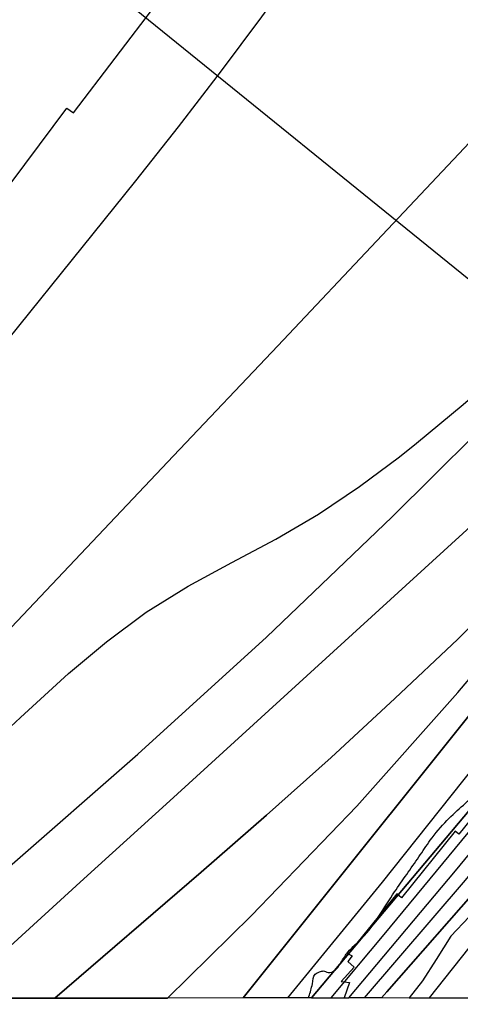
# Model space of a CAD drawing. Extents: x 3279314 to 3317160, y 734079 to 759431.
# Drawn here: x 3309171 to 3309530, y 739456 to 740269 of the extents above; entities that cross this region are included whole.
import ezdxf

# ---------------------------------------------------------------- set-up
doc = ezdxf.new("R2010")
doc.units = 0
for name, color, linetype in [('V-GRID-FRAM', 7, 'Continuous'), ('V-RIVR-EDGE', 7, 'Continuous'), ('V-RIVR-RANG', 7, 'Continuous'), ('V-RRAP-RVMT', 7, 'Continuous'), ('V-SITE-VEGE', 7, 'Continuous'), ('V-TOPO-DPTH', 7, 'Continuous'), ('V-TOPO-MAJR', 7, 'Continuous'), ('V-TOPO-MINR', 7, 'Continuous'), ('V-TOPO-WATR', 7, 'Continuous')]:
    doc.layers.add(name, color=color, linetype=linetype)

msp = doc.modelspace()

# ---------------------------------------------------------------- linework, layer by layer
at = {"layer": 'V-GRID-FRAM'}
msp.add_lwpolyline([(3283455.67, 757641.37), (3314923.72, 757657.39), (3314940.91, 739471.92), (3283456.99, 739455.89), (3283455.67, 757641.37)], dxfattribs=at)
at = {"layer": 'V-RIVR-EDGE'}
msp.add_spline([(3309406.57, 739469.1), (3309406.86, 739470.24), (3309409.6, 739480.7), (3309411.94, 739488.45), (3309415.44, 739490.39), (3309418.54, 739491.15), (3309422.42, 739489.98), (3309428.24, 739491.9), (3309433.69, 739499.26), (3309438.75, 739506.62), (3309450.41, 739518.22), (3309464.03, 739536.03), (3309476.87, 739555.77), (3309496.72, 739584.42), (3309506.06, 739597.97), (3309519.68, 739614.22), (3309546.5, 739639.37), (3309559.72, 739653.68), (3309570.21, 739663.74), (3309585.37, 739678.44), (3309605.6, 739702.43), (3309641.37, 739738.41), (3309663.14, 739760.46), (3309682.19, 739779.03), (3309686.48, 739788.71), (3309693.87, 739798.78), (3309702.81, 739807.29), (3309713.69, 739818.12), (3309734.69, 739839.78), (3309757.64, 739866.48), (3309784.47, 739896.28), (3309806.26, 739925.31), (3309824.16, 739949.7), (3309828.82, 739952.79), (3309833.87, 739956.65), (3309845.54, 739971.36), (3309857.6, 739986.07), (3309865.38, 739998.46), (3309886, 740025.17), (3309891.05, 740027.48), (3309901.91, 740028.23), (3309908.12, 740032.09), (3309917.06, 740039.05), (3309926.79, 740054.54), (3309932.25, 740063.83), (3309935.77, 740075.84), (3309938.15, 740097.17), (3309938.96, 740111.13), (3309941.3, 740118.49), (3309943.25, 740123.53), (3309947.53, 740128.17), (3309951.03, 740130.87), (3309951.81, 740133.98), (3309959.98, 740142.49), (3309961.15, 740148.3), (3309962.72, 740152.95), (3309965.05, 740156.43), (3309967.78, 740162.63), (3309974.79, 740173.09), (3309975.58, 740178.51), (3309979.86, 740187.03), (3309982.99, 740198.27), (3309983.8, 740212.23), (3309990.43, 740225.4), (3309997.84, 740242.83), (3310002.91, 740253.68), (3310002.53, 740257.95), (3310003.33, 740265.31), (3310006.04, 740266.08), (3310008.37, 740266.08), (3310011.48, 740270.33), (3310020.05, 740286.21), (3310046.13, 740325.7), (3310059.77, 740350.88), (3310067.17, 740364.43), (3310064.86, 740370.26), (3310064.1, 740378.01), (3310064.89, 740384.99), (3310067.63, 740395.07), (3310071.92, 740404.36), (3310077.75, 740407.45), (3310083.56, 740407.05), (3310091.71, 740406.25), (3310100.25, 740410.89), (3310108.41, 740417.07), (3310115.41, 740425.59), (3310118.91, 740428.29), (3310123.17, 740429.06), (3310128.6, 740429.04), (3310138.69, 740431.35), (3310142.57, 740432.5), (3310149.96, 740439.07), (3310155.39, 740440.22), (3310158.1, 740440.22), (3310163.14, 740440.2), (3310171.68, 740440.18), (3310184.1, 740445.58), (3310197.69, 740453.69), (3310207.02, 740461.43), (3310214.79, 740469.16), (3310221, 740471.47), (3310225.28, 740473.4), (3310231.12, 740483.47), (3310240.45, 740492.37), (3310249.38, 740497.77), (3310258.69, 740499.69), (3310262.19, 740502.78), (3310266.86, 740511.3), (3310274.64, 740520.2), (3310283.2, 740529.88), (3310284.76, 740533.75), (3310284.78, 740540.73), (3310286.72, 740544.22), (3310293.72, 740549.63), (3310302.27, 740557.36), (3310312.77, 740569.36), (3310318.22, 740579.43), (3310320.57, 740589.12), (3310322.14, 740597.26), (3310326.04, 740604.23), (3310334.6, 740615.07), (3310347.44, 740633.26), (3310363.77, 740648.73), (3310366.88, 740654.54), (3310368.46, 740664.62), (3310368.48, 740672.77), (3310370.04, 740676.64), (3310379.76, 740687.09), (3310387.54, 740696.76), (3310394.93, 740706.83), (3310396.5, 740713.03), (3310398.84, 740719.62), (3310401.96, 740724.26), (3310405.85, 740728.52), (3310409.74, 740736.26), (3310412.88, 740750.99), (3310413.3, 740761.07), (3310417.21, 740774.25), (3310421.5, 740785.87), (3310418.81, 740794.41), (3310418.05, 740800.23), (3310418.83, 740804.5), (3310424.28, 740811.85), (3310428.56, 740819.21), (3310430.52, 740825.41), (3310428.59, 740831.23), (3310427.44, 740836.27), (3310427.83, 740837.44), (3310433.27, 740839.36), (3310439.09, 740842.45), (3310443.37, 740846.7), (3310443.38, 740851.36), (3310441.46, 740858.34), (3310441.47, 740863), (3310444.2, 740869.2), (3310451.2, 740876.16), (3310463.25, 740888.54), (3310473.36, 740900.54), (3310478.43, 740910.22), (3310484.27, 740921.06), (3310487, 740926.48), (3310491.27, 740930.35), (3310495.94, 740934.99), (3310496.34, 740938.1), (3310497.9, 740943.91), (3310501.79, 740948.55), (3310508.01, 740955.13), (3310516.57, 740967.91), (3310525.14, 740982.23), (3310533.32, 740995.01), (3310538.01, 741009.35), (3310543.08, 741023.68), (3310547.76, 741031.82), (3310553.99, 741042.27), (3310555.56, 741051.58), (3310558.31, 741064.75), (3310560.26, 741067.85), (3310564.92, 741070.17), (3310568.02, 741072.49), (3310568.03, 741076.75), (3310566.87, 741078.31), (3310564.55, 741079.86), (3310564.17, 741081.8), (3310567.3, 741092.65), (3310574.31, 741104.27), (3310580.92, 741111.23), (3310588.7, 741123.24), (3310593.37, 741129.04), (3310595.72, 741136.79), (3310601.17, 741145.7), (3310601.18, 741151.52), (3310604.68, 741155.38), (3310613.62, 741163.51), (3310615.97, 741173.97), (3310617.54, 741180.95), (3310627.27, 741194.5), (3310627.29, 741200.31), (3310629.23, 741204.19), (3310633.12, 741206.5), (3310639.34, 741213.08), (3310643.62, 741219.66), (3310646.36, 741227.8), (3310646.76, 741234), (3310654.16, 741246.4), (3310668.97, 741277.38), (3310677.93, 741294.81), (3310684.55, 741304.49), (3310688.05, 741309.14), (3310690, 741313.01), (3310694.7, 741331.61), (3310699.77, 741344.79), (3310707.55, 741354.46), (3310720.39, 741368.78), (3310732.06, 741385.81), (3310733.63, 741393.95), (3310733.27, 741402.1), (3310734.83, 741406.75), (3310740.27, 741412.16), (3310743, 741417.2), (3310747.15, 741422.06)], degree=3, dxfattribs=at)
at = {"layer": 'V-RIVR-RANG'}
msp.add_line((3310092.22, 739606.65), (3309113.28, 740399.92), dxfattribs=at)
at = {"layer": 'V-RRAP-RVMT'}
for p, q in [((3309214.25, 740192.6), (3309282.55, 740281.86)), ((3309132.01, 740093.61), (3309208.96, 740196.25)), ((3309208.96, 740196.25), (3309214.25, 740192.6)), ((3309613.58, 739707.9), (3309529.31, 739602.99)), ((3309526.46, 739605.36), (3309482.48, 739550.98)), ((3309529.31, 739602.99), (3309526.46, 739605.36)), ((3309478.73, 739554.25), (3309439.02, 739505.03)), ((3309482.48, 739550.98), (3309478.73, 739554.25)), ((3309442.09, 739503.41), (3309438.54, 739499.03)), ((3309439.02, 739505.03), (3309442.09, 739503.41)), ((3309443.93, 739494.28), (3309433.11, 739482.47)), ((3309438.54, 739499.03), (3309443.93, 739494.28)), ((3309433.11, 739482.47), (3309439.87, 739481.7)), ((3309439.87, 739481.7), (3309435.71, 739469.12)), ((3309435.71, 739469.12), (3308693.72, 739468.74))]:
    msp.add_line(p, q, dxfattribs=at)
at = {"layer": 'V-SITE-VEGE'}
for p, q in [((3309537.87, 739535.48), (3309522.83, 739519.5)), ((3309522.83, 739519.5), (3309510.72, 739500.61)), ((3309510.72, 739500.61), (3309499.73, 739483.07)), ((3309499.73, 739483.07), (3309488.66, 739469.14)), ((3309488.66, 739469.14), (3313380.8, 739471.12))]:
    msp.add_line(p, q, dxfattribs=at)
at = {"layer": 'V-TOPO-DPTH'}
for p, q in [((3309578.54, 739812.42), (3309528.41, 739762.44)), ((3309528.41, 739762.44), (3309578.54, 739812.42)), ((3309528.41, 739762.44), (3309476.92, 739713.78)), ((3309476.92, 739713.78), (3309528.41, 739762.44)), ((3309476.92, 739713.78), (3309424.9, 739665.71)), ((3309424.9, 739665.71), (3309476.92, 739713.78)), ((3309424.9, 739665.71), (3309372.08, 739618.52)), ((3309372.08, 739618.52), (3309424.9, 739665.71)), ((3309372.08, 739618.52), (3309318.74, 739571.91)), ((3309318.74, 739571.91), (3309372.08, 739618.52)), ((3309198.95, 739469), (3309318.74, 739571.91))]:
    msp.add_line(p, q, dxfattribs=at)
for points in [[(3309352.93, 739469.07), (3309291.22, 739469.04), (3309359.83, 739536.55), (3309446.04, 739625.95), (3309528.67, 739718.66), (3309608.92, 739813.59), (3309831.12, 740087.21), (3309839.44, 740097.78), (3309847.53, 740108.52), (3309855.29, 740119.5), (3309862.83, 740130.64), (3310006.82, 740350.88), (3310084.55, 740473.24), (3310160.08, 740596.89), (3310232.34, 740722.49), (3310302.41, 740849.39), (3310513.38, 741243.62), (3311048.55, 742381.01)], [(3309291.22, 739469.04), (3309359.83, 739536.55), (3309446.04, 739625.95), (3309528.67, 739718.66), (3309608.92, 739813.59), (3309831.12, 740087.21), (3309839.44, 740097.78), (3309847.53, 740108.52), (3309855.29, 740119.5), (3309862.83, 740130.64), (3310006.82, 740350.88), (3310084.55, 740473.24), (3310160.08, 740596.89), (3310232.34, 740722.49), (3310302.41, 740849.39), (3310513.38, 741243.62), (3311048.55, 742381.01)], [(3311094.64, 742380.88), (3310637.07, 741273.78), (3310631.81, 741261.21), (3310626.48, 741248.66), (3310621.03, 741236.17), (3310615.51, 741223.7), (3310604.97, 741200.16), (3310604.66, 741199.5), (3310604.33, 741198.84), (3310603.97, 741198.2), (3310603.6, 741197.56), (3309964.33, 740149.12), (3309955.14, 740134.26), (3309945.82, 740119.47), (3309936.31, 740104.81), (3309926.67, 740090.24), (3309908.53, 740063.18), (3309907.85, 740062.2), (3309907.15, 740061.24), (3309906.42, 740060.3), (3309905.67, 740059.38), (3309408.91, 739469.1)], [(3311094.64, 742380.88), (3310637.07, 741273.78), (3310631.81, 741261.21), (3310626.48, 741248.66), (3310621.03, 741236.17), (3310615.51, 741223.7), (3310604.97, 741200.16), (3310604.66, 741199.5), (3310604.33, 741198.84), (3310603.97, 741198.2), (3310603.6, 741197.56), (3309964.33, 740149.12), (3309955.14, 740134.26), (3309945.82, 740119.47), (3309936.31, 740104.81), (3309926.67, 740090.24), (3309908.53, 740063.18), (3309907.85, 740062.2), (3309907.15, 740061.24), (3309906.42, 740060.3), (3309905.67, 740059.38), (3309408.91, 739469.1), (3309439.31, 739469.12)], [(3310986.12, 741984.7), (3310648.23, 741215.56), (3310640.99, 741199.66), (3310633.48, 741183.9), (3310625.55, 741168.35), (3310617.34, 741152.93), (3310507, 740952.19), (3310441.94, 740837.39), (3310374.93, 740723.78), (3310305, 740611.95), (3310233.11, 740501.31), (3309944.14, 740068.94), (3309936.02, 740057.02), (3309927.76, 740045.2), (3309919.31, 740033.52), (3309910.71, 740021.93), (3309781, 739850.2), (3309706.23, 739753.83), (3309629.83, 739658.8), (3309551, 739565.78), (3309470.53, 739474.11), (3309466.05, 739469.13), (3309439.31, 739469.12)], [(3309408.91, 739469.1), (3309352.93, 739469.07), (3309833.29, 740069.11), (3309845.49, 740084.78), (3309857.39, 740100.67), (3309868.85, 740116.89), (3309880.01, 740133.32), (3310262.28, 740713.29), (3310315.22, 740795.83), (3310366.76, 740879.21), (3310416.21, 740963.85), (3310464.26, 741049.32), (3310534.3, 741177.62), (3310546.06, 741199.69), (3310557.53, 741221.91), (3310568.55, 741244.35), (3310579.27, 741266.94), (3310800.11, 741744.33)], [(3310800.11, 741744.33), (3310579.27, 741266.94), (3310568.55, 741244.35), (3310557.53, 741221.91), (3310546.06, 741199.69), (3310534.3, 741177.62), (3310464.26, 741049.32), (3310416.21, 740963.85), (3310366.76, 740879.21), (3310315.22, 740795.83), (3310262.28, 740713.29), (3309880.01, 740133.32), (3309868.85, 740116.89), (3309857.39, 740100.67), (3309845.49, 740084.78), (3309833.29, 740069.11), (3309352.93, 739469.07)], [(3309439.31, 739469.12), (3309526.6, 739572.93), (3309614.31, 739679.66), (3309907.62, 740042.78), (3309912.04, 740048.39), (3309916.35, 740054.08), (3309920.51, 740059.88), (3309924.57, 740065.75), (3310036.7, 740232.68), (3310095.95, 740322.57), (3310154.13, 740413.14), (3310210.72, 740504.71), (3310266.25, 740596.95), (3310609.24, 741178.19), (3310613.23, 741185.22), (3310617.05, 741192.33), (3310620.63, 741199.57), (3310624.05, 741206.89), (3310732.31, 741449.7)], [(3309439.31, 739469.12), (3309526.6, 739572.93), (3309614.31, 739679.66), (3309907.62, 740042.78), (3309912.04, 740048.39), (3309916.35, 740054.08), (3309920.51, 740059.88), (3309924.57, 740065.75), (3310036.7, 740232.68), (3310095.95, 740322.57), (3310154.13, 740413.14), (3310210.72, 740504.71), (3310266.25, 740596.95), (3310609.24, 741178.19), (3310613.23, 741185.22), (3310617.05, 741192.33), (3310620.63, 741199.57), (3310624.05, 741206.89), (3310732.31, 741449.7)], [(3309318.74, 739571.91), (3309198.95, 739469), (3309291.22, 739469.04)], [(3307719.61, 739530.99), (3307644.12, 739468.2), (3309198.95, 739469)]]:
    msp.add_lwpolyline(points, dxfattribs=at)
at = {"layer": 'V-TOPO-MAJR'}
msp.add_lwpolyline([(3309152.77, 739502.69), (3309222.92, 739566.34), (3309292.98, 739630.1), (3309688.19, 739990.61)], dxfattribs=at)
at = {"layer": 'V-TOPO-MINR'}
for p, q in [((3309528.41, 739762.44), (3309578.54, 739812.42)), ((3309476.92, 739713.78), (3309528.41, 739762.44)), ((3309424.9, 739665.71), (3309476.92, 739713.78)), ((3309372.08, 739618.52), (3309424.9, 739665.71)), ((3309318.74, 739571.91), (3309372.08, 739618.52)), ((3309198.95, 739469), (3309318.74, 739571.91))]:
    msp.add_line(p, q, dxfattribs=at)
for points in [[(3309291.22, 739469.04), (3309359.83, 739536.55), (3309446.04, 739625.95), (3309528.67, 739718.66), (3309608.92, 739813.59), (3309831.12, 740087.21), (3309839.44, 740097.78), (3309847.53, 740108.52), (3309855.29, 740119.5), (3309862.83, 740130.64), (3310006.82, 740350.88), (3310084.55, 740473.24), (3310160.08, 740596.89), (3310232.34, 740722.49), (3310302.41, 740849.39), (3310513.38, 741243.62), (3311048.55, 742381.01)], [(3309408.91, 739469.1), (3309905.67, 740059.38), (3309906.42, 740060.3), (3309907.15, 740061.24), (3309907.85, 740062.2), (3309908.53, 740063.18), (3309926.67, 740090.24), (3309936.31, 740104.81), (3309945.82, 740119.47), (3309955.14, 740134.26), (3309964.33, 740149.12), (3310603.6, 741197.56), (3310603.97, 741198.2), (3310604.33, 741198.84), (3310604.66, 741199.5), (3310604.97, 741200.16), (3310615.51, 741223.7), (3310621.03, 741236.17), (3310626.48, 741248.66), (3310631.81, 741261.21), (3310637.07, 741273.78), (3311094.64, 742380.88)], [(3309505.47, 739469.15), (3309608.97, 739599.71), (3309665.3, 739671.49), (3309721.16, 739743.63), (3309776.31, 739816.31), (3309830.99, 739889.36), (3309913.76, 740001.06), (3309926.56, 740018.63), (3309939.15, 740036.33), (3309951.44, 740054.25), (3309963.53, 740072.31), (3310405.89, 740744.87), (3310450.35, 740814.43), (3310493.57, 740884.73), (3310534.94, 740956.14), (3310575.07, 741028.28), (3310626.6, 741123.82), (3310639.69, 741148.92), (3310652.31, 741174.24), (3310664.22, 741199.91), (3310675.66, 741225.8), (3311121.86, 742274.31)], [(3309466.05, 739469.13), (3309470.53, 739474.11), (3309551, 739565.78), (3309629.83, 739658.8), (3309706.23, 739753.83), (3309781, 739850.2), (3309910.71, 740021.93), (3309919.31, 740033.52), (3309927.76, 740045.2), (3309936.02, 740057.02), (3309944.14, 740068.94), (3310233.11, 740501.31), (3310305, 740611.95), (3310374.93, 740723.78), (3310441.94, 740837.39), (3310507, 740952.19), (3310617.34, 741152.93), (3310625.55, 741168.35), (3310633.48, 741183.9), (3310640.99, 741199.66), (3310648.23, 741215.56), (3310986.12, 741984.7)], [(3309352.93, 739469.07), (3309833.29, 740069.11), (3309845.49, 740084.78), (3309857.39, 740100.67), (3309868.85, 740116.89), (3309880.01, 740133.32), (3310262.28, 740713.29), (3310315.22, 740795.83), (3310366.76, 740879.21), (3310416.21, 740963.85), (3310464.26, 741049.32), (3310534.3, 741177.62), (3310546.06, 741199.69), (3310557.53, 741221.91), (3310568.55, 741244.35), (3310579.27, 741266.94), (3310800.11, 741744.33)], [(3309452.21, 739469.12), (3309534.91, 739565.36), (3309633.39, 739685), (3309730.19, 739806.04), (3309908.83, 740034.3), (3309914.98, 740042.34), (3309921, 740050.46), (3309926.86, 740058.7), (3309932.59, 740067.04), (3310093.96, 740307.03), (3310178.87, 740436.31), (3310261.86, 740566.77), (3310342, 740699.01), (3310420.24, 740832.43), (3310612.32, 741168.34), (3310618, 741178.64), (3310623.47, 741189.04), (3310628.63, 741199.6), (3310633.57, 741210.26), (3310843.71, 741682.53)], [(3310085.37, 741427.41), (3309983.8, 741242.41), (3309923.13, 741134.64), (3309860.94, 741027.78), (3309796.5, 740922.26), (3309730.53, 740817.65), (3309488.72, 740443.08), (3309477.43, 740425.84), (3309465.99, 740408.71), (3309454.31, 740391.74), (3309442.48, 740374.87), (3309401.01, 740316.58), (3309367.93, 740270.95), (3309334.3, 740225.72), (3309299.87, 740181.11), (3309264.9, 740136.91), (3308822.4, 739587.76)], [(3309424.86, 739469.11), (3309468.25, 739520.87), (3309906.59, 740051.12), (3309909.2, 740054.37), (3309911.73, 740057.67), (3309914.17, 740061.04), (3309916.54, 740064.47), (3309980.98, 740160.48), (3310015.13, 740212.19), (3310048.76, 740264.23), (3310081.62, 740316.76), (3310113.97, 740369.62), (3310606.36, 741187.91), (3310608.57, 741191.73), (3310610.68, 741195.59), (3310612.64, 741199.53), (3310614.51, 741203.52), (3310675.54, 741340.09), (3310707.53, 741412.54)], [(3309389.64, 739469.09), (3309467.01, 739563.67), (3309551.68, 739670.25), (3309635.35, 739777.64), (3309837.36, 740040.79), (3309855.14, 740064.56), (3309872.54, 740088.6), (3309889.34, 740113.07), (3309905.75, 740137.81), (3310441.1, 740966.89), (3310466.13, 741006.48), (3310490.63, 741046.38), (3310514.34, 741086.76), (3310537.54, 741127.44), (3310545.3, 741141.36), (3310563.79, 741175.54), (3310581.69, 741210.02), (3310598.71, 741244.94), (3310615.15, 741280.16), (3310671.3, 741404.53)], [(3309125.37, 739732.09), (3309210.83, 739822.03), (3309296.21, 739912.06), (3309381.45, 740002.21), (3309466.61, 740092.44), (3309596.4, 740230.17), (3309616.44, 740251.74), (3309636.27, 740273.5), (3309655.79, 740295.54), (3309675.11, 740317.77), (3309693.02, 740338.69), (3309720.68, 740371.87), (3309747.73, 740405.52), (3309773.87, 740439.9), (3309799.39, 740474.74), (3309806.01, 740484.04), (3309834.12, 740524.08), (3309861.85, 740564.37), (3309889.03, 740605.04), (3309915.85, 740645.95), (3310346.21, 741312.51)], [(3309159.97, 739574.65), (3309266.97, 739668.39), (3309372.24, 739763.98), (3309474.92, 739862.35), (3309575.86, 739962.57), (3309751.41, 740141.58), (3309762.86, 740154.03), (3309773.74, 740166.93), (3309783.77, 740180.51), (3309793.23, 740194.53), (3309914.1, 740386.68), (3309982.54, 740497.72), (3310049.61, 740609.56), (3310114.63, 740722.61), (3310178.29, 740836.46), (3310426.51, 741290.06)], [(3309121.6, 739652.58), (3309170.98, 739698.4), (3309210.34, 739734.3), (3309241.43, 739760.3), (3309273.81, 739784.4), (3309308.14, 739805.64), (3309343.76, 739824.98), (3309379.66, 739844), (3309414.61, 739864.5), (3309448.15, 739887.24), (3309480.75, 739911.48), (3309494.66, 739922.54), (3309532.88, 739954.12), (3309570.29, 739986.6), (3309606.47, 740020.45), (3309641.83, 740055.2), (3309749.9, 740165.4), (3309755.32, 740171.3), (3309760.48, 740177.41), (3309765.23, 740183.84), (3309769.71, 740190.48), (3309828.95, 740284.64)]]:
    msp.add_lwpolyline(points, dxfattribs=at)
at = {"layer": 'V-TOPO-WATR'}
msp.add_lwpolyline([(3309439.31, 739469.12), (3309526.6, 739572.93), (3309614.31, 739679.66), (3309907.62, 740042.78), (3309912.04, 740048.39), (3309916.35, 740054.08), (3309920.51, 740059.88), (3309924.57, 740065.75), (3310036.7, 740232.68), (3310095.95, 740322.57), (3310154.13, 740413.14), (3310210.72, 740504.71), (3310266.25, 740596.95), (3310609.24, 741178.19), (3310613.23, 741185.22), (3310617.05, 741192.33), (3310620.63, 741199.57), (3310624.05, 741206.89), (3310732.31, 741449.7)], dxfattribs=at)

doc.saveas('drawing.dxf')
